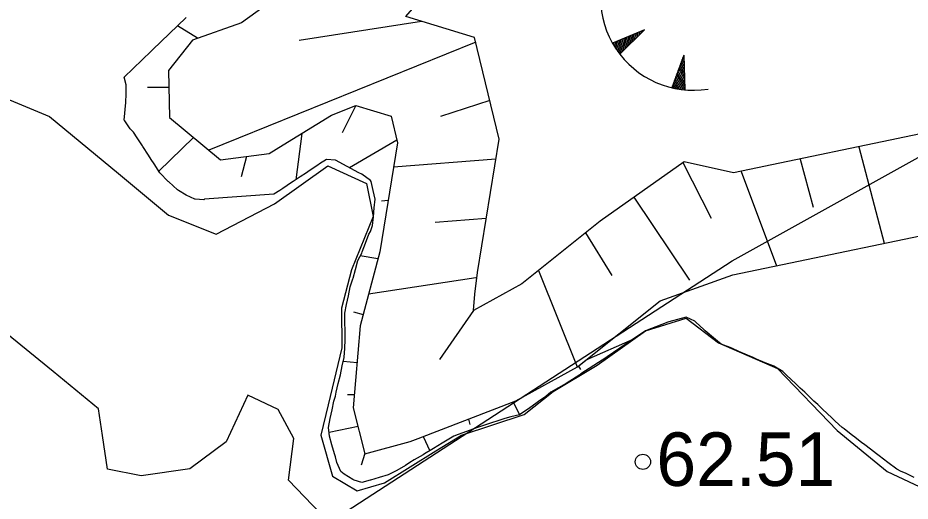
# Model space of a CAD drawing. Extents: x 530818 to 531740, y 6542340 to 6544024.
# Drawn here: x 531332.85 to 531362.04, y 6543412.01 to 6543427.82 of the extents above; entities that cross this region are included whole.
import ezdxf

# ---------------------------------------------------------------- set-up
doc = ezdxf.new("R2010")
doc.units = 0
for name, color, linetype in [('Kaevandamise ala', 7, 'Continuous'), ('KORGUSED', 7, 'Continuous'), ('Kõrguspunkt', 7, 'Continuous'), ('Ladu', 7, 'Continuous'), ('LAMAM maavara', 7, 'Continuous'), ('RELJEEF', 7, 'Continuous'), ('VEEKOGU', 7, 'Continuous')]:
    doc.layers.add(name, color=color, linetype=linetype)

msp = doc.modelspace()

# ---------------------------------------------------------------- linework, layer by layer
at = {"layer": 'Kaevandamise ala'}
msp.add_lwpolyline([(531362.179, 6543412.791), (531361.892, 6543412.924), (531361.749, 6543412.989), (531361.605, 6543413.063), (531361.319, 6543413.276), (531361.318, 6543413.277), (531361.031, 6543413.496), (531360.943, 6543413.564), (531360.744, 6543413.715), (531360.566, 6543413.851), (531360.457, 6543413.934), (531360.189, 6543414.138), (531360.17, 6543414.153), (531359.883, 6543414.374), (531359.817, 6543414.425), (531359.596, 6543414.631), (531359.509, 6543414.712), (531359.309, 6543414.901), (531359.203, 6543415), (531359.022, 6543415.17), (531358.898, 6543415.287), (531358.735, 6543415.44), (531358.593, 6543415.574), (531358.448, 6543415.71), (531358.289, 6543415.861), (531358.161, 6543415.982), (531357.987, 6543416.149), (531357.874, 6543416.255), (531357.587, 6543416.425), (531357.562, 6543416.436), (531357.3, 6543416.536), (531357.013, 6543416.663), (531356.887, 6543416.723), (531356.726, 6543416.788), (531356.439, 6543416.906), (531356.229, 6543417.01), (531356.152, 6543417.043), (531355.865, 6543417.154), (531355.67, 6543417.297), (531355.333, 6543417.585), (531355.291, 6543417.624), (531355.031, 6543417.872), (531355.004, 6543417.897), (531354.717, 6543418.03), (531354.143, 6543417.882), (531354.115, 6543417.872), (531353.385, 6543417.585), (531353.282, 6543417.523), (531352.995, 6543417.323), (531352.962, 6543417.297), (531352.134, 6543416.732), (531352.123, 6543416.723), (531351.273, 6543416.173), (531351.232, 6543416.149), (531350.786, 6543415.861), (531350.283, 6543415.574), (531350.125, 6543415.439), (531349.89, 6543415.287), (531349.838, 6543415.246), (531349.551, 6543415.035), (531349.501, 6543415), (531349.264, 6543414.835), (531348.977, 6543414.773), (531348.786, 6543414.712), (531348.116, 6543414.494), (531347.887, 6543414.425), (531347.255, 6543414.189), (531347.115, 6543414.138), (531346.681, 6543413.875), (531346.64, 6543413.851), (531346.394, 6543413.698), (531346.151, 6543413.564), (531346.107, 6543413.528), (531345.82, 6543413.365), (531345.673, 6543413.276), (531345.533, 6543413.18), (531345.246, 6543413.019), (531345.178, 6543412.989), (531344.959, 6543412.874), (531344.672, 6543412.783), (531344.385, 6543412.704), (531344.376, 6543412.702), (531344.098, 6543412.627), (531343.854, 6543412.702), (531343.811, 6543412.718), (531343.524, 6543412.896), (531343.413, 6543412.989), (531343.289, 6543413.276), (531343.237, 6543413.46), (531343.207, 6543413.564), (531343.124, 6543413.851), (531343.044, 6543414.138), (531343.014, 6543414.425), (531343.067, 6543414.712), (531343.13, 6543415), (531343.189, 6543415.287), (531343.237, 6543415.444), (531343.267, 6543415.574), (531343.333, 6543415.861), (531343.399, 6543416.149), (531343.456, 6543416.436), (531343.524, 6543416.715), (531343.525, 6543416.723), (531343.549, 6543417.01), (531343.557, 6543417.297), (531343.554, 6543417.585), (531343.548, 6543417.872), (531343.547, 6543418.159), (531343.598, 6543418.446), (531343.663, 6543418.733), (531343.72, 6543419.021), (531343.811, 6543419.286), (531343.816, 6543419.308), (531343.893, 6543419.595), (531343.975, 6543419.882), (531344.098, 6543420.125), (531344.116, 6543420.17), (531344.218, 6543420.457), (531344.33, 6543420.744), (531344.385, 6543420.829), (531344.447, 6543421.031), (531344.481, 6543421.318), (531344.508, 6543421.606), (531344.539, 6543421.893), (531344.472, 6543422.18), (531344.405, 6543422.467), (531344.385, 6543422.505), (531344.098, 6543422.707), (531344.001, 6543422.754), (531343.237, 6543423.168), (531342.95, 6543423.185), (531342.721, 6543423.042), (531342.663, 6543423.003), (531342.376, 6543422.813), (531342.287, 6543422.754), (531342.088, 6543422.623), (531341.853, 6543422.467), (531341.801, 6543422.433), (531341.514, 6543422.243), (531341.417, 6543422.18), (531341.227, 6543422.056), (531338.956, 6543421.893), (531338.931, 6543421.871), (531338.644, 6543421.891), (531338.64, 6543421.893), (531338.357, 6543422.022), (531338.099, 6543422.18), (531338.07, 6543422.201), (531337.783, 6543422.456), (531337.77, 6543422.467), (531337.496, 6543422.748), (531337.49, 6543422.754), (531337.305, 6543423.042), (531337.209, 6543423.191), (531337.121, 6543423.329), (531336.937, 6543423.616), (531336.922, 6543423.638), (531336.752, 6543423.903), (531336.635, 6543424.079), (531336.527, 6543424.191), (531336.348, 6543424.451), (531336.328, 6543424.478), (531336.384, 6543425.052), (531336.388, 6543425.339), (531336.391, 6543425.627), (531336.329, 6543425.878), (531337.209, 6543426.728), (531337.258, 6543426.775), (531338.353, 6543427.833)], dxfattribs=at)
at = {"layer": 'Kõrguspunkt'}
msp.add_circle((531353.3, 6543413.3), 0.25, dxfattribs=at)
at = {"layer": 'Ladu'}
for p, q in [((531346.059, 6543427.706), (531342.057, 6543427.083)), ((531347.829, 6543427.03), (531339.096, 6543423.494)), ((531348.288, 6543425.118), (531346.672, 6543424.595)), ((531360.368, 6543423.604), (531361.199, 6543420.448)), ((531348.484, 6543423.196), (531345.141, 6543422.943)), ((531354.607, 6543423.087), (531355.53, 6543421.273)), ((531358.443, 6543423.203), (531358.874, 6543421.628)), ((531356.518, 6543422.802), (531357.67, 6543419.712)), ((531353, 6543421.952), (531354.82, 6543419.247)), ((531348.17, 6543421.255), (531346.499, 6543421.132)), ((531351.417, 6543420.789), (531352.281, 6543419.393)), ((531344.631, 6543419.942), (531344.052, 6543420.035)), ((531349.882, 6543419.56), (531351.153, 6543416.404)), ((531347.838, 6543419.318), (531344.322, 6543418.781)), ((531356.241, 6543419.414), (531356.241, 6543419.414)), ((531347.76, 6543418.255), (531346.645, 6543416.65)), ((531349.051, 6543415.259), (531349.261, 6543414.835)), ((531343.978, 6543414.455), (531343.032, 6543414.255)), ((531346.109, 6543414.129), (531346.33, 6543413.663))]:
    msp.add_line(p, q, dxfattribs=at)
for points in [[(531384.163, 6543422.85), (531383.352, 6543422.563), (531377.612, 6543426.266), (531373.654, 6543424.125), (531371.008, 6543424.298), (531369.559, 6543425.962), (531364.412, 6543426.477), (531362.641, 6543424.078), (531356.267, 6543422.749), (531354.646, 6543423.114), (531351.901, 6543421.176), (531349.341, 6543419.127), (531347.76, 6543418.255), (531347.796, 6543418.785), (531347.885, 6543419.493), (531348.591, 6543423.856), (531347.793, 6543427.18), (531345.538, 6543427.864), (531348.158, 6543430.887), (531350.751, 6543433.551), (531354.961, 6543438.526), (531356.399, 6543441.062)], [(531341.377, 6543428.546), (531340.161, 6543427.654), (531338.557, 6543427.096), (531337.773, 6543426.102), (531337.808, 6543424.568), (531339.481, 6543423.173), (531341.067, 6543423.382), (531341.525, 6543423.664), (531343.107, 6543424.637), (531343.909, 6543424.951), (531345.059, 6543424.602), (531345.268, 6543423.731), (531344.693, 6543420.174), (531344.048, 6543417.75), (531343.821, 6543415.065), (531344.205, 6543413.566), (531345.687, 6543413.967), (531345.948, 6543414.067), (531349.138, 6543415.292), (531351.16, 6543416.408), (531353.861, 6543418.57), (531356.241, 6543419.414)], [(531356.241, 6543419.414), (531364.524, 6543421.141), (531365.933, 6543423.049), (531367.949, 6543422.847), (531369.44, 6543421.134), (531374.379, 6543420.811), (531377.466, 6543422.481), (531382.93, 6543418.956), (531386.46, 6543420.205)]]:
    msp.add_lwpolyline(points, dxfattribs=at)
at = {"layer": 'LAMAM maavara'}
msp.add_lwpolyline([(531244.507, 6543312.297), (531263.374, 6543333.978), (531270.491, 6543342.915), (531282.738, 6543358.969), (531296.475, 6543375.354), (531310.543, 6543388.925), (531324.445, 6543399.848), (531340.664, 6543409.779), (531356.222, 6543419.874), (531375.586, 6543430.632), (531388.992, 6543437.252), (531396.605, 6543441.555)], dxfattribs=at)
at = {"layer": 'RELJEEF'}
for p, q in [((531338.725, 6543427.154), (531338.068, 6543427.559)), ((531353.35, 6543427.431), (531352.303, 6543426.997)), ((531353.35, 6543427.431), (531352.542, 6543426.636)), ((531353.25, 6543427.333), (531353.271, 6543427.399)), ((531352.476, 6543426.725), (531352.604, 6543427.122)), ((531352.513, 6543426.675), (531352.665, 6543427.147)), ((531352.557, 6543426.651), (531352.726, 6543427.172)), ((531352.634, 6543426.727), (531352.786, 6543427.198)), ((531352.711, 6543426.802), (531352.847, 6543427.223)), ((531352.788, 6543426.878), (531352.907, 6543427.248)), ((531352.865, 6543426.954), (531352.968, 6543427.273)), ((531352.942, 6543427.03), (531353.029, 6543427.298)), ((531353.019, 6543427.106), (531353.089, 6543427.323)), ((531353.096, 6543427.181), (531353.15, 6543427.348)), ((531353.173, 6543427.257), (531353.211, 6543427.373)), ((531352.335, 6543426.941), (531352.362, 6543427.022)), ((531352.37, 6543426.884), (531352.422, 6543427.047)), ((531352.405, 6543426.829), (531352.483, 6543427.072)), ((531352.44, 6543426.777), (531352.544, 6543427.097)), ((531354.636, 6543426.6), (531354.245, 6543425.535)), ((531354.636, 6543426.6), (531354.673, 6543425.467)), ((531354.655, 6543426.028), (531354.516, 6543426.273)), ((531354.651, 6543426.136), (531354.539, 6543426.335)), ((531354.648, 6543426.244), (531354.562, 6543426.396)), ((531354.644, 6543426.352), (531354.584, 6543426.458)), ((531354.641, 6543426.46), (531354.607, 6543426.52)), ((531354.673, 6543425.488), (531354.403, 6543425.965)), ((531354.669, 6543425.596), (531354.426, 6543426.027)), ((531354.665, 6543425.704), (531354.448, 6543426.088)), ((531354.662, 6543425.812), (531354.471, 6543426.15)), ((531354.658, 6543425.92), (531354.494, 6543426.212)), ((531354.374, 6543425.508), (531354.29, 6543425.657)), ((531354.438, 6543425.497), (531354.313, 6543425.719)), ((531354.501, 6543425.487), (531354.335, 6543425.78)), ((531354.563, 6543425.479), (531354.358, 6543425.842)), ((531354.624, 6543425.472), (531354.38, 6543425.903)), ((531337.786, 6543425.542), (531337.088, 6543425.545)), ((531354.309, 6543425.521), (531354.267, 6543425.595)), ((531343.911, 6543424.951), (531343.459, 6543424.066)), ((531338.597, 6543423.91), (531337.456, 6543422.807)), ((531342.136, 6543424.04), (531341.938, 6543422.524)), ((531345.246, 6543423.822), (531343.704, 6543422.915)), ((531340.326, 6543423.284), (531340.157, 6543422.626)), ((531344.963, 6543421.846), (531344.747, 6543421.829)), ((531343.826, 6543418.203), (531344.146, 6543418.117)), ((531343.493, 6543416.589), (531343.946, 6543416.546)), ((531351.189, 6543416.431), (531351.258, 6543416.32)), ((531343.858, 6543415.496), (531343.633, 6543415.496)), ((531347.589, 6543414.698), (531347.64, 6543414.525)), ((531344.202, 6543413.578), (531344.084, 6543413.193))]:
    msp.add_line(p, q, dxfattribs=at)
for points in [[(531341.377, 6543428.546), (531340.161, 6543427.654), (531340.161, 6543427.654), (531338.557, 6543427.096), (531338.557, 6543427.096), (531337.773, 6543426.102), (531337.773, 6543426.102), (531337.808, 6543424.568), (531337.808, 6543424.568), (531339.481, 6543423.173), (531339.481, 6543423.173), (531341.067, 6543423.382), (531341.067, 6543423.382), (531341.525, 6543423.664), (531343.107, 6543424.637), (531343.107, 6543424.637), (531343.909, 6543424.951), (531343.909, 6543424.951), (531345.059, 6543424.602), (531345.059, 6543424.602), (531345.268, 6543423.731), (531345.268, 6543423.731), (531344.693, 6543420.174), (531344.693, 6543420.174), (531344.048, 6543417.75), (531344.048, 6543417.75), (531343.821, 6543415.065), (531343.821, 6543415.065), (531344.205, 6543413.566), (531344.205, 6543413.566), (531345.687, 6543413.967), (531345.687, 6543413.967), (531345.948, 6543414.067), (531349.138, 6543415.292), (531349.138, 6543415.292), (531351.16, 6543416.408), (531351.16, 6543416.408), (531351.441, 6543416.633), (531352.978, 6543417.31)], [(531352.978, 6543417.31), (531352.962, 6543417.297), (531352.134, 6543416.732), (531352.123, 6543416.723), (531351.273, 6543416.173), (531351.232, 6543416.149), (531350.786, 6543415.861), (531350.283, 6543415.574), (531350.125, 6543415.439), (531349.89, 6543415.287), (531349.838, 6543415.246), (531349.551, 6543415.035), (531349.501, 6543415), (531349.264, 6543414.835), (531348.977, 6543414.773), (531348.786, 6543414.712), (531348.116, 6543414.494), (531347.887, 6543414.425), (531347.255, 6543414.189), (531347.115, 6543414.138), (531346.681, 6543413.875), (531346.64, 6543413.851), (531346.394, 6543413.698), (531346.151, 6543413.564), (531346.107, 6543413.528), (531345.82, 6543413.365), (531345.673, 6543413.276), (531345.533, 6543413.18), (531345.246, 6543413.019), (531345.178, 6543412.989), (531344.959, 6543412.874), (531344.672, 6543412.783), (531344.385, 6543412.704), (531344.376, 6543412.702), (531344.098, 6543412.627), (531343.854, 6543412.702), (531343.811, 6543412.718), (531343.524, 6543412.896), (531343.413, 6543412.989), (531343.289, 6543413.276), (531343.237, 6543413.46), (531343.207, 6543413.564), (531343.124, 6543413.851), (531343.044, 6543414.138), (531343.014, 6543414.425), (531343.067, 6543414.712), (531343.13, 6543415), (531343.189, 6543415.287), (531343.237, 6543415.444), (531343.267, 6543415.574), (531343.333, 6543415.861), (531343.399, 6543416.149), (531343.456, 6543416.436), (531343.524, 6543416.715), (531343.525, 6543416.723), (531343.549, 6543417.01), (531343.557, 6543417.297), (531343.554, 6543417.585), (531343.548, 6543417.872), (531343.547, 6543418.159), (531343.598, 6543418.446), (531343.663, 6543418.733), (531343.72, 6543419.021), (531343.811, 6543419.286), (531343.816, 6543419.308), (531343.893, 6543419.595), (531343.975, 6543419.882), (531344.098, 6543420.125), (531344.116, 6543420.17), (531344.218, 6543420.457), (531344.33, 6543420.744), (531344.385, 6543420.829), (531344.447, 6543421.031), (531344.481, 6543421.318), (531344.508, 6543421.606), (531344.539, 6543421.893), (531344.472, 6543422.18), (531344.405, 6543422.467), (531344.385, 6543422.505), (531344.098, 6543422.707), (531344.001, 6543422.754), (531343.237, 6543423.168), (531342.95, 6543423.185), (531342.721, 6543423.042), (531342.663, 6543423.003), (531342.376, 6543422.813), (531342.287, 6543422.754), (531342.088, 6543422.623), (531341.853, 6543422.467), (531341.801, 6543422.433), (531341.514, 6543422.243), (531341.417, 6543422.18), (531341.227, 6543422.056), (531338.956, 6543421.893), (531338.931, 6543421.871), (531338.644, 6543421.891), (531338.64, 6543421.893), (531338.357, 6543422.022), (531338.099, 6543422.18), (531338.07, 6543422.201), (531337.783, 6543422.456), (531337.77, 6543422.467), (531337.496, 6543422.748), (531337.49, 6543422.754), (531337.305, 6543423.042), (531337.209, 6543423.191), (531337.121, 6543423.329), (531336.937, 6543423.616), (531336.922, 6543423.638), (531336.752, 6543423.903), (531336.635, 6543424.079), (531336.527, 6543424.191), (531336.348, 6543424.451), (531336.328, 6543424.478), (531336.384, 6543425.052), (531336.388, 6543425.339), (531336.391, 6543425.627), (531336.329, 6543425.878), (531337.209, 6543426.728), (531337.258, 6543426.775), (531338.353, 6543427.833)]]:
    msp.add_lwpolyline(points, dxfattribs=at)
msp.add_arc((531354.941, 6543428.482), 3.027, 147.5479, 279.299, dxfattribs=at)
at = {"layer": 'VEEKOGU'}
for points in [[(531331.177, 6543425.715), (531333.885, 6543424.6), (531336.137, 6543422.728), (531337.775, 6543421.367), (531339.34, 6543420.746), (531341.24, 6543421.74), (531342.989, 6543422.981), (531344.256, 6543422.403), (531344.475, 6543421.322), (531343.768, 6543419.578), (531343.437, 6543418.323), (531343.453, 6543417.025), (531343.001, 6543415.167), (531342.759, 6543414.173), (531343.14, 6543412.831), (531343.946, 6543412.347), (531344.847, 6543412.615), (531346.528, 6543413.659), (531347.361, 6543414.176), (531349.413, 6543414.849), (531350.361, 6543415.606), (531351.804, 6543416.464), (531353.385, 6543417.585), (531354.711, 6543418.002), (531355.768, 6543417.19), (531357.704, 6543416.349), (531359.656, 6543414.327), (531361.295, 6543412.984), (531362.53, 6543412.404)], [(531343.273, 6543411.066), (531341.699, 6543412.704), (531341.88, 6543414.06), (531341.36, 6543415.017), (531340.373, 6543415.478), (531339.663, 6543413.955), (531338.479, 6543413.068), (531336.881, 6543412.838), (531335.78, 6543413.055), (531335.613, 6543414.166), (531335.482, 6543415.036), (531334, 6543416.252), (531332.36, 6543417.598)]]:
    msp.add_lwpolyline(points, dxfattribs=at)

# ---------------------------------------------------------------- texts
at = {"layer": 'KORGUSED'}
msp.add_text('62.51', height=1.75, dxfattribs=at).set_placement((531353.74, 6543412.512))

doc.saveas('drawing.dxf')
